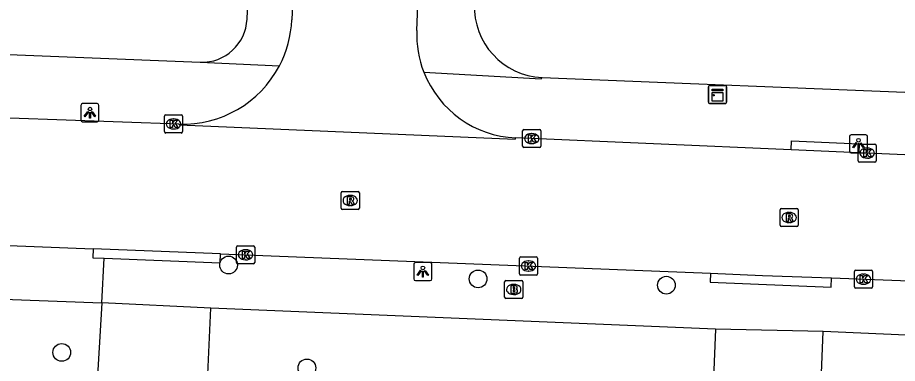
# Model space of a CAD drawing. Extents: x 160077 to 160945, y 386481 to 387498.
# Drawn here: x 160655.91 to 160704.44, y 386603.05 to 386622.12 of the extents above; entities that cross this region are included whole.
import ezdxf

# ---------------------------------------------------------------- set-up
doc = ezdxf.new("R2010")
doc.units = 0
for name, color, linetype in [('IMGEO_Boom', 7, 'Continuous'), ('IMGEO_Brandkraan', 7, 'Continuous'), ('IMGEO_Kast', 7, 'Continuous'), ('IMGEO_Kolk', 7, 'Continuous'), ('IMGEO_Lichtpunt', 7, 'Continuous'), ('IMGEO_Rijbaan_lokaal_open', 7, 'Continuous'), ('IMGEO_Rioolput', 7, 'Continuous'), ('IMGEO_Voetpad_open', 7, 'Continuous')]:
    doc.layers.add(name, color=color, linetype=linetype)

msp = doc.modelspace()

# ---------------------------------------------------------------- linework, layer by layer
at = {"layer": 'IMGEO_Boom'}
for centre in [(160667.546, 386608.476), (160681.31, 386607.712), (160691.697, 386607.364), (160658.344, 386603.656), (160671.867, 386602.802)]:
    msp.add_circle(centre, 0.489, dxfattribs=at)
at = {"layer": 'IMGEO_Brandkraan'}
for p, q in [((160682.774, 386606.703), (160682.774, 386607.555)), ((160682.849, 386607.629), (160683.701, 386607.629)), ((160683.262, 386607.409), (160683.287, 386607.409)), ((160683.775, 386607.555), (160683.775, 386606.703)), ((160683.285, 386606.849), (160683.26, 386606.849)), ((160683.701, 386606.629), (160682.849, 386606.629))]:
    msp.add_line(p, q, dxfattribs=at)
for points in [[(160682.774, 386606.703), (160682.774, 386607.555)], [(160682.849, 386607.629), (160683.701, 386607.629)], [(160683.122, 386607.329), (160683.122, 386606.929), (160683.335, 386606.929)], [(160683.353, 386607.329), (160683.122, 386607.329)], [(160683.775, 386607.555), (160683.775, 386606.703)], [(160683.301, 386607.248), (160683.247, 386607.248), (160683.247, 386607.172)], [(160683.247, 386607.172), (160683.3, 386607.172)], [(160683.309, 386607.096), (160683.247, 386607.096), (160683.247, 386607.015)], [(160683.247, 386607.015), (160683.309, 386607.015)], [(160683.701, 386606.629), (160682.849, 386606.629)]]:
    msp.add_lwpolyline(points, dxfattribs=at)
for centre, radius, start, end in [((160682.851, 386607.553), 0.0765, 91.552, 178.448), ((160682.851, 386607.553), 0.0765, 91.552, 178.448), ((160683.357, 386607.184), 0.145, 59.4692, 91.5367), ((160683.382, 386607.231), 0.0922, 285.5137, 58.1501), ((160683.699, 386607.553), 0.0765, 1.552, 88.448), ((160683.699, 386607.553), 0.0765, 1.552, 88.448), ((160683.302, 386607.21), 0.0379, 267.8285, 90.9355), ((160683.31, 386607.055), 0.0404, 269.8759, 90.5077), ((160683.341, 386607.18), 0.251, 268.6676, 293.5347), ((160683.387, 386607.039), 0.105, 301.3115, 78.989), ((160682.851, 386606.705), 0.0765, 181.552, 268.448), ((160682.851, 386606.705), 0.0765, 181.552, 268.448), ((160683.699, 386606.705), 0.0765, 271.552, 358.448), ((160683.699, 386606.705), 0.0765, 271.552, 358.448)]:
    msp.add_arc(centre, radius, start, end, dxfattribs=at)
for centre, major_axis, ratio, start_param, end_param in [((160683.261, 386607.129), (-0.387, 0.002), 0.722429, 4.712389, 7.853982), ((160683.286, 386607.129), (-0.39, 0.002), 0.717154, 1.570796, 4.712389)]:
    msp.add_ellipse(centre, major_axis=major_axis, ratio=ratio, start_param=start_param, end_param=end_param, dxfattribs=at)
at = {"layer": 'IMGEO_Kast'}
for p, q in [((160694.02, 386617.454), (160694.02, 386618.295)), ((160694.02, 386618.295), (160694.02, 386617.454)), ((160694.095, 386618.379), (160694.936, 386618.379)), ((160694.936, 386618.379), (160694.095, 386618.379)), ((160695.02, 386618.304), (160695.02, 386617.463)), ((160695.02, 386617.463), (160695.02, 386618.304)), ((160694.945, 386617.379), (160694.104, 386617.379)), ((160694.104, 386617.379), (160694.945, 386617.379))]:
    msp.add_line(p, q, dxfattribs=at)
for points in [[(160694.215, 386618.169), (160694.815, 386618.169), (160694.815, 386618.084), (160694.215, 386618.084), (160694.215, 386618.169)], [(160694.215, 386617.994), (160694.815, 386617.994), (160694.815, 386617.505), (160694.215, 386617.505), (160694.215, 386617.994)]]:
    msp.add_lwpolyline(points, dxfattribs=at)
msp.add_circle((160694.299, 386617.843), 0.0377, dxfattribs=at)
for centre, start, end in [((160694.098, 386618.301), 92.4484, 184.2845), ((160694.098, 386618.301), 92.4484, 184.2845), ((160694.942, 386618.301), 2.4484, 94.2845), ((160694.942, 386618.301), 2.4484, 94.2845), ((160694.098, 386617.457), 182.4484, 274.2845), ((160694.098, 386617.457), 182.4484, 274.2845), ((160694.942, 386617.457), 272.4484, 4.2845), ((160694.942, 386617.457), 272.4484, 4.2845)]:
    msp.add_arc(centre, 0.0779, start, end, dxfattribs=at)
at = {"layer": 'IMGEO_Kolk'}
for p, q in [((160664.01, 386615.832), (160664.01, 386616.684)), ((160664.085, 386616.758), (160664.937, 386616.758)), ((160664.498, 386616.538), (160664.523, 386616.538)), ((160665.011, 386616.684), (160665.011, 386615.832)), ((160664.937, 386615.758), (160664.085, 386615.758)), ((160664.521, 386615.978), (160664.496, 386615.978)), ((160683.768, 386615.024), (160683.768, 386615.876)), ((160683.843, 386615.95), (160684.695, 386615.95)), ((160684.256, 386615.73), (160684.281, 386615.73)), ((160684.769, 386615.876), (160684.769, 386615.024)), ((160684.279, 386615.17), (160684.254, 386615.17)), ((160702.274, 386614.223), (160702.274, 386615.075)), ((160702.349, 386615.149), (160703.201, 386615.149)), ((160703.275, 386615.075), (160703.275, 386614.223)), ((160684.695, 386614.95), (160683.843, 386614.95)), ((160702.762, 386614.929), (160702.787, 386614.929)), ((160703.201, 386614.149), (160702.349, 386614.149)), ((160702.785, 386614.369), (160702.76, 386614.369)), ((160667.985, 386608.615), (160667.985, 386609.467)), ((160668.06, 386609.541), (160668.912, 386609.541)), ((160668.473, 386609.321), (160668.498, 386609.321)), ((160668.986, 386609.467), (160668.986, 386608.615)), ((160668.496, 386608.761), (160668.471, 386608.761)), ((160683.592, 386607.994), (160683.592, 386608.846)), ((160683.667, 386608.92), (160684.519, 386608.92)), ((160684.593, 386608.846), (160684.593, 386607.994)), ((160668.912, 386608.541), (160668.06, 386608.541)), ((160684.08, 386608.7), (160684.105, 386608.7)), ((160684.519, 386607.92), (160683.667, 386607.92)), ((160684.103, 386608.14), (160684.078, 386608.14)), ((160702.07, 386607.267), (160702.07, 386608.119)), ((160702.145, 386608.193), (160702.997, 386608.193)), ((160702.558, 386607.973), (160702.583, 386607.973)), ((160703.071, 386608.119), (160703.071, 386607.267)), ((160702.581, 386607.413), (160702.556, 386607.413)), ((160702.997, 386607.193), (160702.145, 386607.193))]:
    msp.add_line(p, q, dxfattribs=at)
for points in [[(160664.01, 386615.832), (160664.01, 386616.684)], [(160664.085, 386616.758), (160664.937, 386616.758)], [(160665.011, 386616.684), (160665.011, 386615.832)], [(160664.331, 386616.458), (160664.454, 386616.458), (160664.454, 386616.307), (160664.584, 386616.458), (160664.748, 386616.458), (160664.602, 386616.307), (160664.755, 386616.058), (160664.603, 386616.058), (160664.518, 386616.222), (160664.454, 386616.155), (160664.454, 386616.058), (160664.331, 386616.058), (160664.331, 386616.458)], [(160664.937, 386615.758), (160664.085, 386615.758)], [(160683.768, 386615.024), (160683.768, 386615.876)], [(160683.843, 386615.95), (160684.695, 386615.95)], [(160684.089, 386615.65), (160684.212, 386615.65), (160684.212, 386615.499), (160684.342, 386615.65), (160684.506, 386615.65), (160684.36, 386615.499), (160684.513, 386615.25), (160684.361, 386615.25), (160684.276, 386615.414), (160684.212, 386615.347), (160684.212, 386615.25), (160684.089, 386615.25), (160684.089, 386615.65)], [(160684.769, 386615.876), (160684.769, 386615.024)], [(160702.274, 386614.223), (160702.274, 386615.075)], [(160702.349, 386615.149), (160703.201, 386615.149)], [(160703.275, 386615.075), (160703.275, 386614.223)], [(160684.695, 386614.95), (160683.843, 386614.95)], [(160702.595, 386614.849), (160702.718, 386614.849), (160702.718, 386614.698), (160702.848, 386614.849), (160703.012, 386614.849), (160702.866, 386614.698), (160703.019, 386614.449), (160702.867, 386614.449), (160702.782, 386614.613), (160702.718, 386614.546), (160702.718, 386614.449), (160702.595, 386614.449), (160702.595, 386614.849)], [(160703.201, 386614.149), (160702.349, 386614.149)], [(160667.985, 386608.615), (160667.985, 386609.467)], [(160668.06, 386609.541), (160668.912, 386609.541)], [(160668.306, 386609.241), (160668.429, 386609.241), (160668.429, 386609.09), (160668.559, 386609.241), (160668.723, 386609.241), (160668.577, 386609.09), (160668.73, 386608.841), (160668.578, 386608.841), (160668.493, 386609.005), (160668.429, 386608.938), (160668.429, 386608.841), (160668.306, 386608.841), (160668.306, 386609.241)], [(160668.986, 386609.467), (160668.986, 386608.615)], [(160683.592, 386607.994), (160683.592, 386608.846)], [(160683.667, 386608.92), (160684.519, 386608.92)], [(160684.593, 386608.846), (160684.593, 386607.994)], [(160668.912, 386608.541), (160668.06, 386608.541)], [(160683.913, 386608.62), (160684.036, 386608.62), (160684.036, 386608.469), (160684.166, 386608.62), (160684.33, 386608.62), (160684.184, 386608.469), (160684.337, 386608.22), (160684.185, 386608.22), (160684.1, 386608.384), (160684.036, 386608.317), (160684.036, 386608.22), (160683.913, 386608.22), (160683.913, 386608.62)], [(160684.519, 386607.92), (160683.667, 386607.92)], [(160702.07, 386607.267), (160702.07, 386608.119)], [(160702.145, 386608.193), (160702.997, 386608.193)], [(160702.391, 386607.893), (160702.514, 386607.893), (160702.514, 386607.742), (160702.644, 386607.893), (160702.808, 386607.893), (160702.662, 386607.742), (160702.815, 386607.493), (160702.663, 386607.493), (160702.578, 386607.657), (160702.514, 386607.59), (160702.514, 386607.493), (160702.391, 386607.493), (160702.391, 386607.893)], [(160703.071, 386608.119), (160703.071, 386607.267)], [(160702.997, 386607.193), (160702.145, 386607.193)]]:
    msp.add_lwpolyline(points, dxfattribs=at)
for centre, start, end in [((160664.087, 386616.682), 91.552, 178.448), ((160664.087, 386616.682), 91.552, 178.448), ((160664.935, 386616.682), 1.552, 88.448), ((160664.935, 386616.682), 1.552, 88.448), ((160664.087, 386615.834), 181.552, 268.448), ((160664.087, 386615.834), 181.552, 268.448), ((160664.935, 386615.834), 271.552, 358.448), ((160664.935, 386615.834), 271.552, 358.448), ((160683.845, 386615.874), 91.552, 178.448), ((160683.845, 386615.874), 91.552, 178.448), ((160684.693, 386615.874), 1.552, 88.448), ((160684.693, 386615.874), 1.552, 88.448), ((160702.351, 386615.073), 91.552, 178.448), ((160702.351, 386615.073), 91.552, 178.448), ((160703.199, 386615.073), 1.552, 88.448), ((160703.199, 386615.073), 1.552, 88.448), ((160683.845, 386615.026), 181.552, 268.448), ((160683.845, 386615.026), 181.552, 268.448), ((160684.693, 386615.026), 271.552, 358.448), ((160684.693, 386615.026), 271.552, 358.448), ((160702.351, 386614.225), 181.552, 268.448), ((160702.351, 386614.225), 181.552, 268.448), ((160703.199, 386614.225), 271.552, 358.448), ((160703.199, 386614.225), 271.552, 358.448), ((160668.062, 386609.465), 91.552, 178.448), ((160668.062, 386609.465), 91.552, 178.448), ((160668.91, 386609.465), 1.552, 88.448), ((160668.91, 386609.465), 1.552, 88.448), ((160683.669, 386608.844), 91.552, 178.448), ((160683.669, 386608.844), 91.552, 178.448), ((160684.517, 386608.844), 1.552, 88.448), ((160684.517, 386608.844), 1.552, 88.448), ((160668.062, 386608.617), 181.552, 268.448), ((160668.062, 386608.617), 181.552, 268.448), ((160668.91, 386608.617), 271.552, 358.448), ((160668.91, 386608.617), 271.552, 358.448), ((160683.669, 386607.996), 181.552, 268.448), ((160683.669, 386607.996), 181.552, 268.448), ((160684.517, 386607.996), 271.552, 358.448), ((160684.517, 386607.996), 271.552, 358.448), ((160702.147, 386608.117), 91.552, 178.448), ((160702.147, 386608.117), 91.552, 178.448), ((160702.995, 386608.117), 1.552, 88.448), ((160702.995, 386608.117), 1.552, 88.448), ((160702.147, 386607.269), 181.552, 268.448), ((160702.147, 386607.269), 181.552, 268.448), ((160702.995, 386607.269), 271.552, 358.448), ((160702.995, 386607.269), 271.552, 358.448)]:
    msp.add_arc(centre, 0.0765, start, end, dxfattribs=at)
for centre, major_axis, ratio, start_param, end_param in [((160664.497, 386616.258), (-0.387, 0.002), 0.722429, 4.712389, 7.853982), ((160664.522, 386616.258), (-0.39, 0.002), 0.717154, 1.570796, 4.712389), ((160684.255, 386615.45), (-0.387, 0.002), 0.722429, 4.712389, 7.853982), ((160684.28, 386615.45), (-0.39, 0.002), 0.717154, 1.570796, 4.712389), ((160702.761, 386614.649), (-0.387, 0.002), 0.722429, 4.712389, 7.853982), ((160702.786, 386614.649), (-0.39, 0.002), 0.717154, 1.570796, 4.712389), ((160668.472, 386609.041), (-0.387, 0.002), 0.722429, 4.712389, 7.853982), ((160668.497, 386609.041), (-0.39, 0.002), 0.717154, 1.570796, 4.712389), ((160684.079, 386608.42), (-0.387, 0.002), 0.722429, 4.712389, 7.853982), ((160684.104, 386608.42), (-0.39, 0.002), 0.717154, 1.570796, 4.712389), ((160702.557, 386607.693), (-0.387, 0.002), 0.722429, 4.712389, 7.853982), ((160702.582, 386607.693), (-0.39, 0.002), 0.717154, 1.570796, 4.712389)]:
    msp.add_ellipse(centre, major_axis=major_axis, ratio=ratio, start_param=start_param, end_param=end_param, dxfattribs=at)
at = {"layer": 'IMGEO_Lichtpunt'}
for p, q in [((160659.4, 386617.281), (160659.4, 386616.474)), ((160659.4, 386617.281), (160659.4, 386616.474)), ((160660.302, 386617.376), (160659.494, 386617.376)), ((160660.302, 386617.376), (160659.494, 386617.376)), ((160660.396, 386616.474), (160660.396, 386617.281)), ((160660.396, 386616.474), (160660.396, 386617.281)), ((160659.494, 386616.38), (160660.302, 386616.38)), ((160659.494, 386616.38), (160660.302, 386616.38)), ((160701.797, 386615.561), (160701.797, 386614.754)), ((160701.797, 386615.561), (160701.797, 386614.754)), ((160702.699, 386615.656), (160701.891, 386615.656)), ((160702.699, 386615.656), (160701.891, 386615.656)), ((160702.793, 386614.754), (160702.793, 386615.561)), ((160702.793, 386614.754), (160702.793, 386615.561)), ((160701.891, 386614.66), (160702.699, 386614.66)), ((160701.891, 386614.66), (160702.699, 386614.66)), ((160677.766, 386608.519), (160677.766, 386607.712)), ((160677.766, 386608.519), (160677.766, 386607.712)), ((160678.668, 386608.614), (160677.86, 386608.614)), ((160678.668, 386608.614), (160677.86, 386608.614)), ((160678.762, 386607.712), (160678.762, 386608.519)), ((160678.762, 386607.712), (160678.762, 386608.519)), ((160677.86, 386607.618), (160678.668, 386607.618)), ((160677.86, 386607.618), (160678.668, 386607.618))]:
    msp.add_line(p, q, dxfattribs=at)
for points in [[(160659.774, 386616.945), (160659.813, 386616.917), (160659.625, 386616.655), (160659.587, 386616.682), (160659.774, 386616.945)], [(160659.876, 386616.897), (160659.923, 386616.897), (160659.923, 386616.575), (160659.876, 386616.575), (160659.876, 386616.897)], [(160659.986, 386616.917), (160660.024, 386616.944), (160660.211, 386616.682), (160660.172, 386616.654), (160659.986, 386616.917)], [(160702.171, 386615.225), (160702.21, 386615.197), (160702.022, 386614.935), (160701.984, 386614.962), (160702.171, 386615.225)], [(160702.273, 386615.177), (160702.32, 386615.177), (160702.32, 386614.855), (160702.273, 386614.855), (160702.273, 386615.177)], [(160702.383, 386615.197), (160702.421, 386615.224), (160702.608, 386614.962), (160702.569, 386614.934), (160702.383, 386615.197)], [(160678.14, 386608.183), (160678.179, 386608.155), (160677.991, 386607.893), (160677.953, 386607.92), (160678.14, 386608.183)], [(160678.242, 386608.135), (160678.289, 386608.135), (160678.289, 386607.813), (160678.242, 386607.813), (160678.242, 386608.135)], [(160678.352, 386608.155), (160678.39, 386608.182), (160678.577, 386607.92), (160678.538, 386607.892), (160678.352, 386608.155)]]:
    msp.add_lwpolyline(points, dxfattribs=at)
for centre in [(160659.899, 386617.079), (160702.296, 386615.359), (160678.265, 386608.317)]:
    msp.add_circle(centre, 0.0994, dxfattribs=at)
for centre, start, end in [((160659.494, 386617.281), 90, 180), ((160659.494, 386617.281), 90, 180), ((160660.302, 386617.281), 0, 90), ((160660.302, 386617.281), 0, 90), ((160659.494, 386616.474), 180, 270), ((160659.494, 386616.474), 180, 270), ((160660.302, 386616.474), 270, 0), ((160660.302, 386616.474), 270, 360), ((160701.891, 386615.561), 90, 180), ((160701.891, 386615.561), 90, 180), ((160702.699, 386615.561), 0, 90), ((160702.699, 386615.561), 0, 90), ((160701.891, 386614.754), 180, 270), ((160701.891, 386614.754), 180, 270), ((160702.699, 386614.754), 270, 0), ((160702.699, 386614.754), 270, 360), ((160677.86, 386608.519), 90, 180), ((160677.86, 386608.519), 90, 180), ((160678.668, 386608.519), 0, 90), ((160678.668, 386608.519), 0, 90), ((160677.86, 386607.712), 180, 270), ((160677.86, 386607.712), 180, 270), ((160678.668, 386607.712), 270, 0), ((160678.668, 386607.712), 270, 360)]:
    msp.add_arc(centre, 0.0946, start, end, dxfattribs=at)
at = {"layer": 'IMGEO_Rijbaan_lokaal_open'}
for points in [[(160677.356, 386779.776), (160676.66, 386759.882), (160676.246, 386750), (160675.458, 386731.188), (160674.211, 386700.474), (160673.381, 386679.573), (160672.381, 386653.071), (160671.034, 386622.001)], [(160677.928, 386621.418), (160678.869, 386645.17), (160679.679, 386665.304)], [(160664.809, 386616.246), (160655.471, 386616.575)], [(160664.809, 386616.246), (160664.842, 386616.213), (160683.363, 386615.419), (160683.387, 386615.487)], [(160698.578, 386614.829), (160683.387, 386615.487)], [(160702.308, 386614.668), (160698.578, 386614.829)], [(160786.468, 386611.236), (160764.235, 386612.18), (160738.658, 386613.222), (160738.265, 386613.238), (160713.313, 386614.191), (160702.308, 386614.668)], [(160643.793, 386610.008), (160660.074, 386609.377)], [(160667.105, 386609.097), (160660.074, 386609.377)], [(160667.105, 386609.097), (160694.128, 386608.022)], [(160694.128, 386608.022), (160697.009, 386607.907), (160700.808, 386607.762)], [(160700.808, 386607.762), (160726.457, 386606.78), (160738.328, 386606.264), (160755.873, 386605.501), (160785.749, 386604.37), (160804.986, 386603.519), (160811.421, 386602.997), (160818.423, 386601.821)], [(160660.561, 386606.393), (160660.267, 386601.444)], [(160666.565, 386606.1), (160660.561, 386606.393)], [(160666.324, 386600.845), (160666.565, 386606.1)], [(160694.405, 386604.944), (160694.192, 386599.528)], [(160700.348, 386604.81), (160694.405, 386604.944)], [(160700.166, 386600.193), (160700.348, 386604.81)]]:
    msp.add_lwpolyline(points, dxfattribs=at)
for centre, radius, start, end in [((160665.033, 386622.257), 6.006, 332.3183, 357.5545), ((160683.627, 386621.193), 5.704, 177.7362, 201.4059), ((160665.02, 386622.263), 6.02, 267.99, 332.3312), ((160683.635, 386621.192), 5.711, 201.3739, 267.5123)]:
    msp.add_arc(centre, radius, start, end, dxfattribs=at)
at = {"layer": 'IMGEO_Rioolput'}
for p, q in [((160673.759, 386611.606), (160673.759, 386612.458)), ((160673.834, 386612.532), (160674.686, 386612.532)), ((160674.247, 386612.312), (160674.272, 386612.312)), ((160674.76, 386612.458), (160674.76, 386611.606)), ((160674.27, 386611.752), (160674.245, 386611.752)), ((160674.686, 386611.532), (160673.834, 386611.532)), ((160697.971, 386610.67), (160697.971, 386611.522)), ((160698.046, 386611.596), (160698.898, 386611.596)), ((160698.459, 386611.376), (160698.484, 386611.376)), ((160698.972, 386611.522), (160698.972, 386610.67)), ((160698.482, 386610.816), (160698.457, 386610.816)), ((160698.898, 386610.596), (160698.046, 386610.596))]:
    msp.add_line(p, q, dxfattribs=at)
for points in [[(160673.759, 386611.606), (160673.759, 386612.458)], [(160673.834, 386612.532), (160674.686, 386612.532)], [(160674.348, 386612.23), (160674.096, 386612.232), (160674.096, 386611.832)], [(160674.274, 386612.151), (160674.22, 386612.151), (160674.22, 386612.07)], [(160674.76, 386612.458), (160674.76, 386611.606)], [(160674.096, 386611.832), (160674.22, 386611.832), (160674.22, 386611.994), (160674.231, 386611.994)], [(160674.22, 386612.07), (160674.272, 386612.07)], [(160674.278, 386611.965), (160674.349, 386611.832), (160674.489, 386611.832), (160674.424, 386611.958)], [(160674.686, 386611.532), (160673.834, 386611.532)], [(160697.971, 386610.67), (160697.971, 386611.522)], [(160698.046, 386611.596), (160698.898, 386611.596)], [(160698.56, 386611.294), (160698.308, 386611.296), (160698.308, 386610.896)], [(160698.486, 386611.215), (160698.432, 386611.215), (160698.432, 386611.134)], [(160698.972, 386611.522), (160698.972, 386610.67)], [(160698.308, 386610.896), (160698.432, 386610.896), (160698.432, 386611.058), (160698.443, 386611.058)], [(160698.432, 386611.134), (160698.484, 386611.134)], [(160698.49, 386611.029), (160698.561, 386610.896), (160698.701, 386610.896), (160698.636, 386611.022)], [(160698.898, 386610.596), (160698.046, 386610.596)]]:
    msp.add_lwpolyline(points, dxfattribs=at)
for centre, radius, start, end in [((160673.836, 386612.456), 0.0765, 91.552, 178.448), ((160673.836, 386612.456), 0.0765, 91.552, 178.448), ((160674.28, 386612.055), 0.0964, 77.0061, 93.1865), ((160674.347, 386612.12), 0.109, 350.3612, 89.416), ((160674.684, 386612.456), 0.0765, 1.552, 88.448), ((160674.684, 386612.456), 0.0765, 1.552, 88.448), ((160674.23, 386611.941), 0.0533, 26.0293, 88.6989), ((160674.256, 386612.259), 0.19, 274.7715, 282.9687), ((160674.294, 386612.112), 0.0378, 276.6634, 79.6772), ((160674.345, 386612.12), 0.112, 277.5842, 350.9817), ((160674.329, 386611.905), 0.108, 29.5134, 73.7905), ((160673.836, 386611.608), 0.0765, 181.552, 268.448), ((160673.836, 386611.608), 0.0765, 181.552, 268.448), ((160674.684, 386611.608), 0.0765, 271.552, 358.448), ((160674.684, 386611.608), 0.0765, 271.552, 358.448), ((160698.048, 386611.52), 0.0765, 91.552, 178.448), ((160698.048, 386611.52), 0.0765, 91.552, 178.448), ((160698.492, 386611.119), 0.0964, 77.0061, 93.1865), ((160698.506, 386611.176), 0.0378, 276.6634, 79.6772), ((160698.559, 386611.184), 0.109, 350.3612, 89.416), ((160698.896, 386611.52), 0.0765, 1.552, 88.448), ((160698.896, 386611.52), 0.0765, 1.552, 88.448), ((160698.442, 386611.005), 0.0533, 26.0293, 88.6989), ((160698.468, 386611.323), 0.19, 274.7715, 282.9687), ((160698.557, 386611.184), 0.112, 277.5842, 350.9817), ((160698.541, 386610.969), 0.108, 29.5134, 73.7905), ((160698.048, 386610.672), 0.0765, 181.552, 268.448), ((160698.048, 386610.672), 0.0765, 181.552, 268.448), ((160698.896, 386610.672), 0.0765, 271.552, 358.448), ((160698.896, 386610.672), 0.0765, 271.552, 358.448)]:
    msp.add_arc(centre, radius, start, end, dxfattribs=at)
for centre, major_axis, ratio, start_param, end_param in [((160674.246, 386612.032), (-0.387, 0.002), 0.722429, 4.712389, 7.853982), ((160674.271, 386612.032), (-0.39, 0.002), 0.717154, 1.570796, 4.712389), ((160698.458, 386611.096), (-0.387, 0.002), 0.722429, 4.712389, 7.853982), ((160698.483, 386611.096), (-0.39, 0.002), 0.717154, 1.570796, 4.712389)]:
    msp.add_ellipse(centre, major_axis=major_axis, ratio=ratio, start_param=start_param, end_param=end_param, dxfattribs=at)
at = {"layer": 'IMGEO_Voetpad_open'}
for points in [[(160668.563, 386622.044), (160671.289, 386689.993)], [(160645.337, 386620.494), (160665.983, 386619.662)], [(160665.983, 386619.662), (160670.352, 386619.467)], [(160678.317, 386619.111), (160684.798, 386618.754), (160684.841, 386618.819)], [(160684.841, 386618.819), (160706.67, 386617.929)], [(160698.578, 386614.829), (160698.598, 386615.328), (160702.328, 386615.167), (160702.308, 386614.668)], [(160660.074, 386609.377), (160660.054, 386608.878), (160660.687, 386608.853)], [(160660.561, 386606.393), (160660.687, 386608.853)], [(160660.687, 386608.853), (160667.085, 386608.598), (160667.105, 386609.097)], [(160694.128, 386608.022), (160694.109, 386607.523), (160700.789, 386607.263), (160700.808, 386607.762)], [(160644.033, 386607.016), (160644.27, 386607.006), (160660.561, 386606.393)], [(160694.405, 386604.944), (160666.565, 386606.1)], [(160717.808, 386604.031), (160700.348, 386604.81)]]:
    msp.add_lwpolyline(points, dxfattribs=at)
for centre, radius, start, end in [((160685.011, 386622.725), 3.909, 177.678, 267.5062), ((160666.081, 386622.144), 2.484, 267.7411, 357.6888)]:
    msp.add_arc(centre, radius, start, end, dxfattribs=at)

doc.saveas('drawing.dxf')
